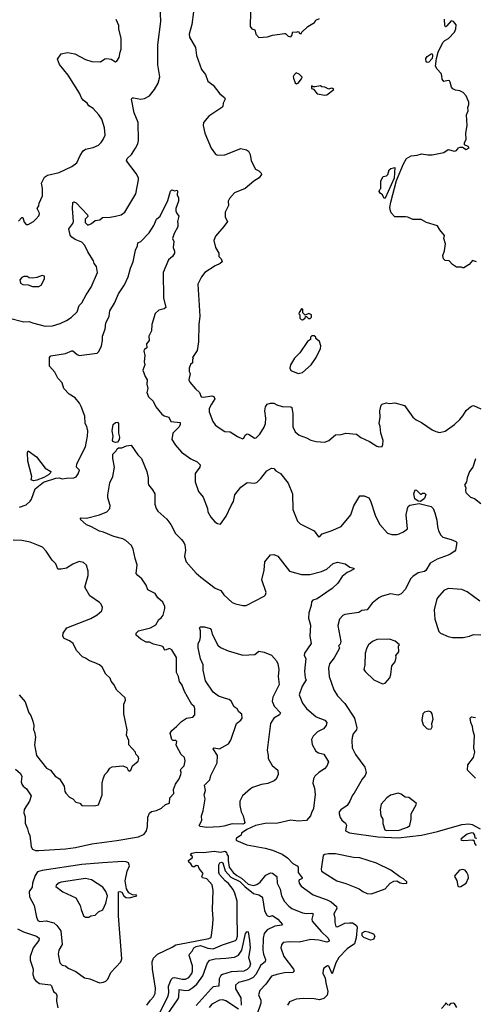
# Model space of a CAD drawing. Extents: x 1690054 to 1842981, y 782881 to 914114.
# Tile 594 of 656: x 1828415 to 1832702, y 840625 to 849881. Entities that reach past the tile are written whole.
import ezdxf

# ---------------------------------------------------------------- set-up
doc = ezdxf.new("R2010")
doc.units = 0

msp = doc.modelspace()

# ---------------------------------------------------------------- linework, layer by layer
at = {"layer": '0CON10XD'}
for points in [[(1828308, 847078), (1828455, 847040.8), (1828505, 847044), (1828535, 847030.8), (1828655, 847000), (1828725, 847002.9), (1828795, 847024.3), (1828855, 847052), (1828899.1, 847080.9), (1828956, 847135), (1828975.9, 847194.1), (1829000.5, 847219.5), (1829038.8, 847295), (1829088.8, 847365), (1829145.8, 847505), (1829139.1, 847559.1), (1829115, 847590), (1829110, 847615), (1829055, 847698.8), (1829028.5, 847758.5), (1828998.3, 847788.3), (1828936.2, 847815), (1828906.2, 847835), (1828888.8, 847855), (1828876.7, 847915), (1828913.8, 847965), (1828921.2, 847985), (1828911.4, 848105), (1828916.4, 848163.6), (1828925, 848167.5), (1828945, 848159.2), (1829053.3, 848045), (1829055, 848030), (1829030, 848005), (1829030, 847975), (1829055, 847950), (1829090, 847965), (1829125, 847992.5), (1829169.2, 848000.8), (1829195, 848022.5), (1829265, 848023.8), (1829315, 848033.3), (1829370, 848045), (1829405, 848070), (1829507, 848243), (1829534, 848375), (1829532, 848395), (1829510, 848435), (1829421.2, 848555), (1829426.2, 848575), (1829465.6, 848614.4), (1829505.6, 848674.4), (1829528, 848715), (1829534.2, 848745), (1829531.1, 848915), (1829492.5, 849005), (1829467.9, 849132.1), (1829474.5, 849145.5), (1829485, 849147.5), (1829554.3, 849134.3), (1829590.3, 849139.7), (1829635, 849166.2), (1829684.2, 849225), (1829716.9, 849285), (1829734.3, 849345), (1829713.3, 849455), (1829714.4, 849554.4), (1829716, 849645), (1829742.5, 849865), (1829738, 850005)], [(1830048.8, 849955), (1830035.6, 849835), (1830010.6, 849745), (1830012.9, 849715), (1830070.5, 849620.5), (1830079.4, 849545), (1830125, 849413.8), (1830162, 849365), (1830185, 849302.5), (1830236.7, 849265), (1830296.7, 849185), (1830340.7, 849150.7), (1830346.7, 849135), (1830330, 849095), (1830326.7, 849065), (1830316.7, 849055), (1830193.8, 848975), (1830144, 848915), (1830142, 848885), (1830158.1, 848815), (1830215, 848672.5), (1830255.8, 848615.8), (1830275, 848606.2), (1830345, 848610), (1830495, 848670), (1830548.3, 848658.3), (1830566.7, 848645), (1830583.8, 848615), (1830594.2, 848555), (1830632.5, 848475), (1830665, 848461.2), (1830687.3, 848437.3), (1830690, 848425), (1830666.8, 848393.2), (1830617.8, 848362.2), (1830535, 848292.9), (1830437.4, 848252.6), (1830390.2, 848199.8), (1830377.8, 848175), (1830378.9, 848135), (1830347.7, 848072.3), (1830348.6, 848025), (1830369.2, 847985), (1830335, 847936.2), (1830256.2, 847845), (1830242.5, 847805), (1830257.7, 847737.7), (1830287.5, 847685), (1830289.2, 847655), (1830312.1, 847632.1), (1830318.8, 847605), (1830301.4, 847588.6), (1830253, 847567), (1830156.8, 847503.2), (1830126, 847465), (1830092, 847395), (1830110.8, 847095), (1830100, 847015), (1830098.8, 846851.2), (1830085, 846770), (1830040, 846705), (1830050, 846695), (1830040, 846685), (1830040, 846655), (1830021.7, 846638.3), (1830010, 846605), (1830010, 846575), (1830017.5, 846555), (1830006.2, 846495), (1830014.3, 846474.3), (1830069.1, 846409.1), (1830106.2, 846375), (1830121.2, 846335), (1830145, 846331.2), (1830224.2, 846344.2), (1830240, 846340), (1830250.8, 846315), (1830221.1, 846265)], [(1830588, 849955), (1830582.5, 849817.5), (1830600, 849795), (1830627.5, 849785), (1830637.5, 849745), (1830665, 849713.3), (1830745, 849720), (1830795, 849736.7), (1830905, 849750), (1830915, 849750), (1830940, 849725), (1830965, 849720), (1830977, 849733), (1830985, 849767.5), (1831015, 849762.5), (1831035, 849770), (1831051.7, 849751.7), (1831065, 849750), (1831070, 849765), (1831125, 849817.5), (1831190, 849855), (1831200, 849875), (1831235, 849892.5)], [(1828405, 847986.7), (1828435, 848022.5), (1828445, 848020), (1828456.4, 847976.4), (1828477, 847957), (1828495, 847956.7), (1828546.1, 847983.9), (1828567.5, 848005), (1828595, 848037.5), (1828601.2, 848055), (1828599.5, 848069.5), (1828580, 848105), (1828595, 848130), (1828596.7, 848155), (1828630.6, 848225), (1828629.5, 848295), (1828621.4, 848345), (1828648.7, 848401.3), (1828675, 848420), (1828785, 848444.2), (1828905, 848500), (1828953.6, 848536.4), (1828983.3, 848605), (1829012.3, 848647.7), (1829035, 848663.3), (1829105, 848679.2), (1829155, 848702.5), (1829181.2, 848725), (1829201.2, 848755), (1829220, 848795), (1829213.3, 848865), (1829188, 848945), (1829160, 848985), (1829106.2, 849045), (1829065, 849071.2), (1829048.8, 849095), (1829011.2, 849125), (1828996, 849145), (1828978.7, 849188.7), (1828869.7, 849359.7), (1828789.1, 849459.1), (1828771.7, 849508.3), (1828805, 849561.2), (1828865, 849572.9), (1828935, 849561.4), (1829033.3, 849505), (1829095, 849488.6), (1829175, 849485.6), (1829215, 849511.5), (1829235, 849517.3), (1829275, 849508.9), (1829315, 849484.3), (1829329.7, 849490.3), (1829350, 849525), (1829358.8, 849575), (1829371.2, 849605), (1829370, 849705), (1829346.7, 849795), (1829346.2, 849825), (1829324.1, 849884.1)], [(1832386.2, 849353.8), (1832381.5, 849375), (1832342, 849415), (1832328.1, 849445), (1832337.5, 849515), (1832353.8, 849576.2), (1832395, 849667.5), (1832413.9, 849686.1), (1832450, 849705), (1832507.5, 849765), (1832520, 849795), (1832521.7, 849831.7), (1832495, 849862.5), (1832475, 849870), (1832435, 849822.5), (1832425, 849812.5), (1832420, 849815), (1832413.8, 849825), (1832413.3, 849885)], [(1832248.3, 849478.3), (1832240, 849485), (1832237.5, 849515), (1832247.5, 849535), (1832285, 849560), (1832295, 849560), (1832300, 849545), (1832295.5, 849514.5), (1832265, 849480), (1832248.3, 849478.3)], [(1831019.3, 849279.3), (1831035, 849283.3), (1831067.5, 849325), (1831071.7, 849341.7), (1831045, 849367.5), (1831015, 849380), (1830996.4, 849363.6), (1830988.8, 849345), (1830990.7, 849330.7), (1831006.1, 849286.1), (1831019.3, 849279.3)], [(1832713.6, 847603.6), (1832675, 847617.5), (1832645, 847580), (1832595, 847547.5), (1832585, 847547.5), (1832573, 847553), (1832525, 847553.3), (1832488.3, 847578.3), (1832455, 847612.5), (1832418.3, 847618.3), (1832403, 847633), (1832397.5, 847665), (1832413, 847707), (1832420, 847775), (1832406.7, 847825), (1832413, 847853), (1832367.5, 847905), (1832345, 847942.5), (1832243.6, 847973.6), (1832193, 848003), (1832113.9, 848003.9), (1832065.7, 848025.7), (1832045, 848028), (1831945, 848026.7), (1831910, 848065), (1831903.6, 848083.6), (1831896.2, 848115), (1831906.1, 848166.1), (1831961.3, 848368.7), (1832025.7, 848524.3), (1832055, 848576.7), (1832098.3, 848601.7), (1832155, 848606.2), (1832195, 848621.2), (1832255, 848610), (1832295, 848610), (1832405, 848631.2), (1832445, 848660), (1832506.4, 848643.6), (1832525, 848652.5), (1832543.9, 848676.1), (1832558.3, 848681.7), (1832581.7, 848681.7), (1832615, 848660), (1832642.5, 848675), (1832635, 848687.5), (1832600, 848705), (1832600, 848725), (1832616, 848755), (1832612, 848815), (1832626.1, 848886.1), (1832620, 848985), (1832633.8, 849025), (1832630.8, 849055), (1832642, 849085), (1832641.2, 849105), (1832614.2, 849164.2), (1832588.8, 849195), (1832555, 849211.9), (1832515, 849218), (1832489.7, 849229.7), (1832478, 849245), (1832465.6, 849295), (1832458, 849305), (1832445, 849310), (1832405, 849300), (1832391.2, 849321.2), (1832386.2, 849353.8)], [(1831285, 849170), (1831305, 849173.3), (1831370, 849225), (1831357.5, 849235), (1831345, 849236.7), (1831325, 849227.5), (1831285, 849246.7), (1831258.3, 849248.3), (1831245, 849260), (1831195, 849250), (1831175, 849250), (1831161.7, 849258.3), (1831160, 849235), (1831178.3, 849228.3), (1831215, 849182.5), (1831285, 849170)], [(1831845, 848200), (1831840, 848205), (1831830, 848235), (1831805, 848250), (1831796.7, 848265), (1831802.5, 848285), (1831812.5, 848295), (1831812.5, 848365), (1831833.6, 848406.4), (1831865, 848413.3), (1831877.5, 848425), (1831891.7, 848468.3), (1831908.3, 848481.7), (1831945, 848490), (1831938.5, 848391.5), (1831855, 848202.5), (1831845, 848200)], [(1828412.4, 845297.6), (1828475, 845321.4), (1828514, 845355), (1828526.4, 845373.6), (1828560.1, 845469.9), (1828637.8, 845532.2), (1828755, 845570.9), (1828785, 845572.9), (1828815, 845564), (1828855, 845572), (1828925, 845573.8), (1828945, 845583.3), (1828965, 845612.5), (1828976.2, 845645), (1828950, 845675), (1828953.8, 845705), (1829034.1, 845864.1), (1829054, 845965), (1829057.5, 846015), (1829048, 846055), (1829031.9, 846085), (1829026.7, 846155), (1828993.7, 846243.7), (1828976.3, 846276.3), (1828935.8, 846325), (1828880.6, 846360.6), (1828830, 846415), (1828815, 846466.2), (1828775, 846512), (1828746.9, 846566.9), (1828695.8, 846625), (1828693.9, 846706.1), (1828708.8, 846721.2), (1828845, 846742), (1828905, 846767.5), (1828915, 846767.5), (1828955, 846732), (1828975, 846722.5), (1829145, 846746), (1829159.7, 846760.3), (1829184.2, 846815.8), (1829195.6, 846865), (1829194.4, 846905), (1829217.9, 846972.1), (1829225, 847031.2), (1829245.6, 847064.4), (1829255.6, 847094.4), (1829262.5, 847145), (1829305.7, 847215), (1829345, 847303.8), (1829400.3, 847389.7), (1829434.3, 847465), (1829456, 847545), (1829481.2, 847605), (1829503.8, 847715), (1829522, 847755), (1829527.3, 847782.7), (1829556.2, 847795), (1829631.7, 847878.3), (1829676.2, 847945), (1829703.3, 848005), (1829736.2, 848035), (1829809.5, 848180.5), (1829835, 848267.5), (1829845, 848280), (1829875, 848271.2), (1829895, 848277.5), (1829899.3, 848269.3), (1829898, 848235), (1829908, 848205), (1829908.8, 848175), (1829883.9, 848106.1), (1829883.8, 848085), (1829890, 848065), (1829912.5, 848035), (1829900, 847985), (1829901.4, 847961.4), (1829902, 847935), (1829868.3, 847871.7), (1829852.5, 847825), (1829864, 847795), (1829857.7, 847737.7), (1829871.2, 847705), (1829870, 847685), (1829852, 847655), (1829815.4, 847624.6), (1829766.4, 847505), (1829767.8, 847265), (1829790, 847175), (1829775, 847162), (1829725, 847151.2), (1829690.3, 847119.7), (1829658.5, 847015), (1829654.2, 846955), (1829629.2, 846905), (1829632, 846865), (1829608.8, 846835), (1829612.5, 846795), (1829589.1, 846780.9), (1829582.4, 846767.6), (1829591.9, 846725), (1829586.9, 846665), (1829591.1, 846635), (1829574.2, 846585), (1829596.2, 846525), (1829615.7, 846495), (1829612.5, 846455), (1829621.1, 846415), (1829610, 846375), (1829627.1, 846335), (1829669.2, 846295), (1829695, 846240), (1829753, 846173), (1829775, 846158), (1829817.5, 846145), (1829836.7, 846105), (1829924.3, 846094.3), (1829924.5, 846075), (1829915.2, 846054.8), (1829855.6, 845995), (1829847.5, 845935), (1829880.9, 845880.9), (1829936.2, 845815), (1830025, 845752.9), (1830084.3, 845724.3), (1830113.8, 845695), (1830108.8, 845675), (1830066, 845615), (1830066.2, 845535), (1830096.7, 845445), (1830141.7, 845391.7), (1830180.8, 845285), (1830184.5, 845254.5), (1830212, 845205), (1830249.5, 845159.5), (1830275, 845143.3), (1830305, 845137.5), (1830357, 845213), (1830405, 845313.3), (1830427.3, 845352.7), (1830438, 845415), (1830494.5, 845485.5), (1830555, 845530), (1830625, 845523.8), (1830645, 845530), (1830685, 845568.8), (1830739.1, 845640.9), (1830785, 845665.5), (1830805, 845660.6), (1830825, 845640.5), (1830870, 845615), (1830940, 845525), (1830982, 845425), (1830986.2, 845275), (1831028.8, 845165), (1831055, 845141.2), (1831185.8, 845075.8), (1831225, 845020), (1831238.3, 845021.7), (1831261.4, 845048.6), (1831345, 845074.2), (1831440, 845115), (1831531.4, 845225), (1831558.1, 845311.9), (1831616.7, 845405), (1831655, 845406.1), (1831698.6, 845385), (1831717, 845357), (1831762.2, 845215), (1831802, 845135), (1831874.4, 845054.4), (1831915, 845040.8), (1831965, 845042), (1831985, 845048.8), (1832025, 845066.7), (1832062.5, 845095), (1832052, 845225), (1832063, 845287), (1832071.2, 845305), (1832084.5, 845315.5), (1832175, 845333.8), (1832286.7, 845305), (1832306.4, 845286.4), (1832321.4, 845245), (1832340.6, 845175), (1832345.7, 845115), (1832355.8, 845075.8), (1832376.2, 845035), (1832395.7, 845015.7), (1832475, 844994), (1832517.5, 844975), (1832526.7, 844965), (1832516.2, 844895), (1832510, 844885), (1832466.7, 844855), (1832445, 844847.5)], [(1828595, 847372.5), (1828617.5, 847385), (1828647.5, 847445), (1828648.3, 847468.3), (1828627, 847477), (1828575, 847457.5), (1828535, 847450), (1828505, 847452.5), (1828485, 847466.7), (1828455, 847466.7), (1828433.6, 847456.4), (1828417.5, 847435), (1828422.5, 847405), (1828445, 847392.5), (1828495, 847387.5), (1828533.9, 847373.9), (1828595, 847372.5)], [(1831075, 847060), (1831100, 847075), (1831105, 847090), (1831115, 847090), (1831133, 847073), (1831148.3, 847071.7), (1831160, 847085), (1831160, 847105), (1831135, 847120), (1831101.7, 847101.7), (1831080, 847125), (1831078.3, 847158.3), (1831065, 847162.5), (1831043, 847127), (1831042.5, 847115), (1831050, 847105), (1831050, 847075), (1831061.7, 847061.7), (1831075, 847060)], [(1831035, 846556), (1831075, 846564), (1831156.7, 846635), (1831203.6, 846706.4), (1831245, 846790), (1831248.8, 846815), (1831236.7, 846856.7), (1831200, 846885), (1831200, 846895), (1831185, 846910), (1831165, 846910), (1831150, 846895), (1831150, 846875), (1831123.6, 846856.4), (1831051.7, 846748.3), (1831000.9, 846699.1), (1830964.2, 846635.8), (1830956.2, 846605), (1830965, 846583.3), (1831035, 846556)], [(1830221.1, 846265), (1830198.5, 846225), (1830196.9, 846195), (1830233.3, 846105), (1830255, 846072.5), (1830272.5, 846055), (1830345, 846010), (1830395, 846006.2), (1830465, 845961.2), (1830511.7, 845941.7), (1830523.9, 845946.1), (1830536.7, 845975), (1830555, 845986.7), (1830575, 845980.8), (1830625, 845945.8), (1830640.3, 845949.7), (1830675, 845983.8), (1830715, 846050), (1830727.1, 846085), (1830730, 846135), (1830722, 846205), (1830727.7, 846242.3), (1830744.2, 846265.8), (1830775, 846275.8), (1830805, 846275.7), (1830835, 846260), (1830885, 846245.7), (1830965, 846242), (1830976.7, 846235), (1830984.3, 846174.3), (1830985, 846052.5), (1831007, 846007), (1831045, 845974), (1831115, 845950), (1831155, 845928.8), (1831205, 845916.2), (1831285, 845908.8), (1831325, 845923.3), (1831385, 845978), (1831439.7, 845980.3), (1831485, 845994.2), (1831585, 845982.9), (1831625, 845954.2), (1831706.7, 845915), (1831775, 845871.2), (1831795, 845866.7), (1831825, 845870), (1831833, 845887), (1831833.6, 845926.4), (1831814.3, 845995), (1831808.1, 846055), (1831795.6, 846085.6), (1831805.6, 846145), (1831804.2, 846205), (1831815, 846256.7), (1831824.5, 846265.5), (1831865, 846277.8), (1831895, 846271.6), (1831945, 846278.9), (1832034.5, 846254.5), (1832115, 846143.8), (1832145, 846118), (1832195.5, 846095.5), (1832295.8, 846025.8), (1832329.5, 846009.5), (1832365, 846001.2), (1832417, 846013), (1832505, 846076), (1832555, 846121.2), (1832584.3, 846155.7), (1832614.4, 846205.6), (1832641.2, 846228.8), (1832665, 846247.5), (1832685, 846252.5), (1832755, 846223.8)], [(1829315, 845907.3), (1829291.2, 845915), (1829288, 845925), (1829295.7, 845965), (1829284, 846015), (1829293.8, 846076.2), (1829316.7, 846093.3), (1829335, 846096.2), (1829343.6, 846083.6), (1829344.4, 845995), (1829352.5, 845955), (1829350.5, 845935), (1829335, 845910), (1829315, 845907.3)], [(1828375.6, 842835.6), (1828422.9, 842795), (1828434, 842765), (1828430, 842715), (1828435.7, 842695), (1828448.6, 842675), (1828478.7, 842648.7), (1828523.1, 842585), (1828508, 842535), (1828456.9, 842455), (1828453.5, 842425), (1828466.2, 842386.2), (1828466.4, 842326.4), (1828488.1, 842275), (1828496.8, 842236.8), (1828511.4, 842215), (1828522.5, 842105), (1828535, 842081.9), (1828565, 842072), (1828595, 842070.3), (1828845, 842087.5), (1828940.5, 842099.5), (1829095, 842133.2), (1829328, 842165), (1829531.7, 842198.3), (1829585.2, 842224.8), (1829608.1, 842255), (1829616.5, 842295), (1829621.1, 842385), (1829635, 842420), (1829655, 842436.9), (1829702.2, 842447.8), (1829750.6, 842469.4), (1829788, 842502), (1829825.7, 842515), (1829828, 842565), (1829863.8, 842605), (1829862, 842645), (1829880, 842695), (1829914.2, 842745.8), (1829930.8, 842785), (1829934, 842805), (1829927.5, 842825), (1829932.7, 842837.3), (1829962, 842865), (1829972.5, 842915), (1829966, 842945), (1829935, 842974), (1829889.2, 843055), (1829886, 843065), (1829894, 843095), (1829885, 843104), (1829855.9, 843105.9), (1829846.2, 843115), (1829832, 843175), (1829845, 843198.8), (1829890, 843235), (1829935.9, 843284.1), (1829985, 843313.3), (1830045, 843322.5), (1830063, 843347), (1830063.3, 843405), (1830056.7, 843425), (1830035, 843442.5), (1830021.2, 843465), (1829965.6, 843565), (1829944.5, 843624.5), (1829919.5, 843659.5), (1829910, 843705), (1829891.4, 843745), (1829891.2, 843885), (1829847.9, 843957.9), (1829825, 843970.8), (1829785, 843954), (1829776.4, 843956.4), (1829764.2, 843984.2), (1829752.7, 843992.7), (1829675, 844010), (1829635, 844029.2), (1829605, 844028.8), (1829555, 844058), (1829510, 844095), (1829510, 844115), (1829532.5, 844135), (1829646.7, 844165), (1829695, 844191.2), (1829725, 844242.5), (1829745, 844256.7), (1829765, 844282.5), (1829781.2, 844345), (1829780, 844365), (1829762.5, 844405), (1829715.8, 844445.8), (1829689.2, 844485), (1829621.3, 844521.3), (1829606.4, 844566.4), (1829564, 844625), (1829526, 844655), (1829512, 844675), (1829520, 844755), (1829500.8, 844815), (1829483.9, 844903.9), (1829467, 844937), (1829413.3, 844985), (1829385, 845001.2), (1829301.7, 845021.7), (1829205, 845064.2), (1829165, 845072), (1829085, 845116), (1829045, 845131.2), (1828984, 845185), (1828992.9, 845197.1), (1829045, 845196.2), (1829165, 845225.7), (1829234.3, 845255.7), (1829262.5, 845285), (1829267.1, 845315), (1829245.7, 845385), (1829242.9, 845415), (1829264.3, 845525.7), (1829292.7, 845587.3), (1829305.8, 845675), (1829290, 845755), (1829290.6, 845795), (1829323.6, 845826.4), (1829333.3, 845845), (1829345, 845855.3), (1829375, 845856.4), (1829420, 845875), (1829465, 845880), (1829525, 845790), (1829562.5, 845755), (1829612.3, 845632.3), (1829624, 845575), (1829622.5, 845525), (1829628.3, 845508.3), (1829665, 845462.5), (1829686, 845425), (1829687.8, 845325), (1829698.6, 845285), (1829715, 845260.8), (1829800, 845185), (1829838.1, 845135), (1829880.9, 845050.9), (1829937.5, 844995), (1829958.9, 844965), (1829968.9, 844945), (1829973.6, 844895), (1829967.1, 844835), (1829982, 844785), (1830075, 844678.6), (1830119.8, 844639.8), (1830255, 844537.8), (1830307.1, 844515), (1830335, 844474.3), (1830415, 844402), (1830445, 844388.8), (1830515, 844373.3), (1830545, 844373.8), (1830715, 844461.2), (1830728.8, 844475), (1830734, 844495), (1830692, 844615), (1830716, 844705), (1830721.2, 844785), (1830775, 844850), (1830805, 844852.5), (1830845, 844836.7), (1830955, 844697.5), (1831065, 844664.4), (1831145, 844666.2), (1831255, 844692.9), (1831305.8, 844715), (1831365, 844767.5), (1831405, 844782), (1831476.6, 844766.6), (1831522.6, 844732.6), (1831560, 844725), (1831560, 844715), (1831517.3, 844692.7), (1831495, 844684.2), (1831449.2, 844645), (1831408, 844585), (1831354.2, 844535), (1831215, 844436.9), (1831172.5, 844425), (1831161.7, 844408.3), (1831156.6, 844373.4), (1831134.3, 844305), (1831132.9, 844255), (1831151.2, 844188.8), (1831145.7, 844085), (1831157.1, 844015), (1831093.8, 843925), (1831092.7, 843905), (1831106.9, 843875), (1831095.6, 843755), (1831100, 843695), (1831109.2, 843675), (1831071.4, 843615), (1831044, 843535), (1831074.6, 843454.6), (1831114.6, 843404.6), (1831205, 843325.7), (1831286.7, 843295), (1831305.7, 843275), (1831300, 843245), (1831274, 843215), (1831218, 843185), (1831195.8, 843165), (1831176, 843145), (1831161.2, 843115), (1831165.9, 843065.9), (1831200, 843005), (1831225, 842987.5), (1831276.2, 842975), (1831319.2, 842905), (1831305, 842863.3), (1831281.7, 842838.3), (1831228, 842805), (1831191.2, 842768.8), (1831178.8, 842745), (1831173.8, 842705), (1831188.6, 842655), (1831194.1, 842595.9), (1831180, 842465), (1831159.2, 842425), (1831151.2, 842395), (1831115, 842354), (1831035, 842347.1), (1830965, 842356), (1830845, 842327.6), (1830725, 842323.3), (1830632.9, 842305), (1830552.9, 842267.1), (1830502.5, 842235), (1830497.5, 842215), (1830456.2, 842185), (1830450, 842175), (1830456.1, 842166.1), (1830553, 842123), (1830725, 842092.1), (1830793.9, 842073.9), (1830886, 842035), (1830935, 842003.1), (1830985, 841949.5), (1831025, 841927.3), (1831033.6, 841915), (1831035.5, 841865), (1831072.5, 841815), (1831070, 841805), (1831045, 841793.3), (1831040, 841785), (1831042.9, 841765), (1831064.6, 841734.6), (1831175, 841652.5), (1831308.3, 841608.3), (1831346.6, 841586.6), (1831394.6, 841545), (1831397.3, 841525), (1831371.4, 841475), (1831380, 841435), (1831379.2, 841395), (1831390, 841355), (1831405, 841352), (1831475, 841388.6), (1831518, 841392), (1831545, 841390.5), (1831562.6, 841382.6), (1831583.3, 841365), (1831589.2, 841349.2), (1831580.7, 841249.3), (1831566.1, 841193.9), (1831495, 841146.4), (1831416.6, 841065), (1831390.9, 841015), (1831355, 840910), (1831325, 840983.3), (1831310, 840985), (1831277, 840963), (1831270, 840945), (1831267, 840917), (1831289.7, 840869.7), (1831294.3, 840825), (1831314, 840745), (1831308.1, 840711.9), (1831275, 840680), (1831234.5, 840665.5), (1831185, 840675.8), (1831085, 840678.9), (1831015, 840672.5), (1830955, 840648), (1830935, 840616.7)], [(1828545, 845546.7), (1828524, 845555), (1828527.7, 845587.7), (1828490.5, 845730.5), (1828487, 845813), (1828495, 845827.5), (1828571.7, 845771.7), (1828655.8, 845665), (1828708.6, 845635), (1828705, 845622), (1828686.6, 845603.4), (1828642.1, 845577.9), (1828575, 845552.9), (1828545, 845546.7)], [(1832705, 845753.3), (1832680, 845675), (1832647.3, 845632.7), (1832624.4, 845575), (1832619.2, 845535), (1832600.8, 845505), (1832612.9, 845482.9), (1832608, 845455), (1832612.5, 845435), (1832655, 845393.3), (1832695, 845380), (1832754.1, 845334.1)], [(1832185, 845352.5), (1832163, 845353), (1832132.5, 845375), (1832122.5, 845425), (1832135, 845460), (1832148.3, 845458.3), (1832185, 845420), (1832195, 845420), (1832205, 845430), (1832225, 845430), (1832237, 845417), (1832225, 845380), (1832185, 845352.5)], [(1828408.8, 843535), (1828465, 843467.5), (1828500, 843365), (1828519.7, 843339.7), (1828540, 843285), (1828548, 843245), (1828544.4, 843205), (1828555.8, 843185), (1828564, 843135), (1828555.8, 843065), (1828574.3, 842964.3), (1828666.2, 842845), (1828703.8, 842825), (1828750, 842770), (1828788, 842745), (1828833.3, 842675), (1828841.2, 842625), (1828850.3, 842610.3), (1828885, 842573.3), (1828915, 842556.7), (1828942.5, 842525), (1828980, 842515), (1829000, 842495), (1829115, 842490.8), (1829155, 842500), (1829190.6, 842595), (1829190.5, 842705), (1829201.1, 842745), (1829214.6, 842785.4), (1829240.6, 842809.4), (1829262, 842845), (1829285, 842855.6), (1829385.9, 842865.9), (1829422, 842852), (1829436.2, 842825), (1829450, 842815), (1829460, 842825), (1829475, 842867.5), (1829530.7, 842909.3), (1829536, 842935), (1829530, 842955), (1829507.5, 842975), (1829503.3, 842995), (1829443.3, 843065), (1829441.2, 843105), (1829420, 843155), (1829426, 843205), (1829393.9, 843356.1), (1829396.2, 843445), (1829410, 843485), (1829406.7, 843505), (1829329.3, 843579.3), (1829300.7, 843630.7), (1829275, 843662.5), (1829265, 843690), (1829225, 843727.5), (1829191.2, 843795), (1829165.7, 843815.7), (1829115, 843836.7), (1829073, 843853), (1829035, 843880), (1829005, 843892), (1828950.3, 843950.3), (1828918, 844015), (1828885, 844042), (1828832.5, 844065), (1828820, 844085), (1828823.8, 844115), (1828857.5, 844165), (1829085, 844252.5), (1829145, 844286.7), (1829186.7, 844325), (1829193.3, 844355), (1829182.5, 844385), (1829165, 844403.3), (1829073.3, 844465), (1829028, 844545), (1829060, 844655), (1829060, 844695), (1829043.6, 844753.6), (1829015, 844778.8), (1828975, 844786.2), (1828915, 844762), (1828855, 844726), (1828805, 844715.8), (1828775, 844716.7), (1828754, 844765), (1828720.7, 844800.7), (1828663.8, 844885), (1828630.6, 844920.6), (1828592, 844938), (1828515, 844970.6), (1828435.6, 844985.6), (1828352.7, 844987.3)], [(1832445, 844847.5), (1832342.2, 844807.8), (1832278, 844772), (1832235, 844701.2), (1832225, 844693.8), (1832165, 844679.4), (1832112.5, 844645), (1832091.4, 844625), (1832045, 844527.5), (1832005, 844482.5), (1831975, 844471.2), (1831905, 844482), (1831825, 844460.8), (1831793.3, 844445), (1831731.2, 844395), (1831685, 844334.2), (1831635, 844325.8), (1831605, 844308.6), (1831475, 844290), (1831455, 844278.8), (1831424.3, 844245.7), (1831408, 844185), (1831435.7, 844035), (1831430, 844010), (1831413.8, 843995), (1831424, 843975), (1831421.4, 843965), (1831375, 843883.3), (1831330, 843825), (1831321.4, 843785), (1831325.8, 843705), (1831370.7, 843580.7), (1831406, 843525), (1831475, 843454), (1831564.4, 843314.4), (1831587.5, 843225), (1831584.2, 843205), (1831553.8, 843166.2), (1831543.9, 843133.9), (1831538.8, 843105), (1831544.5, 843034.5), (1831573, 842973), (1831662.9, 842855), (1831676, 842805), (1831665.7, 842775), (1831638.3, 842741.7), (1831560.9, 842609.1), (1831545, 842591.2), (1831522.5, 842535), (1831495.8, 842495), (1831435, 842453.8), (1831422, 842435), (1831420, 842415), (1831430.3, 842380.3), (1831446.7, 842355), (1831478.9, 842328.9), (1831488.5, 842308.5), (1831480.8, 842255), (1831516.7, 842236.7), (1831785, 842198.4), (1831975, 842188.4), (1832196.8, 842213.2), (1832345, 842248.1), (1832575, 842314.7), (1832641.1, 842321.1), (1832672.5, 842315), (1832747.5, 842275)], [(1832745, 844413.8), (1832625, 844502), (1832575.7, 844525.7), (1832445, 844534), (1832405, 844513.8), (1832346.2, 844445), (1832335.8, 844424.2), (1832315.9, 844334.1), (1832322, 844245), (1832358.3, 844128.3), (1832375, 844114), (1832445, 844083.8), (1832486.4, 844073.6), (1832586.1, 844073.9), (1832646.1, 844083.9), (1832685, 844100), (1832755, 844097.5)], [(1830176.6, 842286.6), (1830112.5, 842295), (1830103.3, 842305), (1830128.6, 842351.4), (1830124.2, 842395), (1830142, 842445), (1830161.4, 842555), (1830150, 842595), (1830164.5, 842635.5), (1830154.5, 842685), (1830203.3, 842735), (1830213.8, 842775), (1830272.1, 842895), (1830276.2, 842965), (1830234.4, 843025), (1830237.1, 843032.9), (1830245.9, 843035.9), (1830294.4, 843025.6), (1830378, 843072), (1830402.6, 843107.4), (1830456, 843264), (1830496.9, 843295), (1830507.5, 843315), (1830505, 843352.5), (1830475.6, 843375.6), (1830462.1, 843402.1), (1830431.5, 843421.5), (1830405, 843472.9), (1830385, 843490.6), (1830350.5, 843500.5), (1830285, 843522.2), (1830235, 843560.5), (1830164.5, 843665), (1830140.8, 843765), (1830142, 843815), (1830115, 843873.3), (1830093.3, 843975), (1830095.7, 844015), (1830110.5, 844045), (1830116.9, 844076.9), (1830115.7, 844135), (1830106.2, 844165), (1830115, 844173.8), (1830154.2, 844174.2), (1830206.4, 844156.4), (1830216.2, 844145), (1830226.2, 844105), (1830280.7, 844000.7), (1830305, 843978.8), (1830375, 843948.8), (1830515, 843906.2), (1830626.1, 843913.9), (1830665, 843945.7), (1830714.5, 843935.5), (1830785, 843906.4), (1830831.2, 843855), (1830843.9, 843823.9), (1830852.7, 843772.7), (1830847.7, 843707.7), (1830857.6, 843632.4), (1830798, 843512), (1830790, 843475), (1830807.8, 843427.8), (1830870, 843365), (1830858, 843345), (1830805, 843313.1), (1830775.5, 843265), (1830744.4, 843015), (1830753.8, 842965), (1830752.9, 842935), (1830789.7, 842869.7), (1830843.8, 842825), (1830845.7, 842785), (1830828.3, 842741.7), (1830810, 842725), (1830749.8, 842700.2), (1830689.6, 842690.4), (1830606.4, 842663.6), (1830585, 842651.4), (1830511.5, 842585), (1830487.7, 842535), (1830486.5, 842495), (1830499.4, 842435), (1830517.2, 842397.2), (1830526.3, 842356.3), (1830534.3, 842335), (1830530.6, 842325), (1830513.3, 842316.7), (1830415, 842321.1), (1830335, 842298.8), (1830295, 842294.4), (1830176.6, 842286.6)], [(1831828.3, 843638.3), (1831855, 843642.5), (1831896.4, 843693.6), (1831906.1, 843723.9), (1831916.7, 843805), (1831947.5, 843845), (1831957.5, 843885), (1831952.5, 843905), (1831981.7, 843938.3), (1831980, 843995), (1831990, 844005), (1831947, 844037), (1831895, 844057.5), (1831775, 844054), (1831734.2, 844035.8), (1831697.3, 844002.7), (1831682, 843975), (1831666.2, 843925), (1831661.4, 843815), (1831652.9, 843772.9), (1831664.1, 843754.1), (1831746.4, 843676.4), (1831828.3, 843638.3)], [(1832265, 843210), (1832285, 843213.3), (1832296.1, 843233.9), (1832292.5, 843265), (1832306, 843305), (1832295.9, 843355.9), (1832285, 843372.5), (1832265, 843380), (1832225, 843370), (1832206.7, 843355), (1832197.5, 843295), (1832211.7, 843251.7), (1832245, 843217.5), (1832265, 843210)], [(1832705, 842751.9), (1832629.2, 842825), (1832632.9, 842875), (1832683.8, 842945), (1832695.8, 842995), (1832688.1, 843035), (1832693, 843153), (1832682.7, 843192.7), (1832675.3, 843235.3), (1832658.9, 843275), (1832653.8, 843315), (1832665, 843326.7), (1832705, 843320.6)], [(1831865, 842258), (1831985, 842263.1), (1832065, 842290.6), (1832087.1, 842305), (1832098, 842365), (1832098.8, 842415), (1832148.8, 842505), (1832145, 842516.2), (1832075, 842568), (1832042.4, 842572.4), (1832005, 842601.4), (1831975, 842608.6), (1831905, 842592), (1831870, 842565), (1831817.1, 842505), (1831808.1, 842455), (1831813.1, 842395), (1831832, 842365), (1831832.9, 842325), (1831850, 842265), (1831865, 842258)], [(1832715, 842183.3), (1832700, 842185), (1832696.2, 842215), (1832685, 842233.8), (1832665, 842237.8), (1832625, 842223.3), (1832568.3, 842181.7), (1832566.7, 842175), (1832575, 842166.7), (1832593.4, 842163.4), (1832679.5, 842169.5), (1832690, 842160), (1832693.1, 842135), (1832709.1, 842119.1)], [(1829612.5, 840615), (1829644.4, 840665), (1829675.2, 840694.8), (1829690.4, 840725), (1829692.9, 840775), (1829663, 840955), (1829661.9, 841025), (1829675, 841059.5), (1829712.9, 841095), (1829849.2, 841160.8), (1829883.1, 841185), (1829985, 841204), (1830195, 841242.8), (1830215, 841253.5), (1830229.4, 841345), (1830234.1, 841424.1), (1830228.5, 841515), (1830234, 841695), (1830227.3, 841747.3), (1830175, 841803.3), (1830134, 841815), (1830129.3, 841830.7), (1830140, 841855), (1830102.5, 841902.5), (1830095, 841925.8), (1830075, 841928), (1830053.6, 841913.6), (1830040.7, 841920.7), (1830026.4, 841946.4), (1830005, 841960), (1830003.6, 841976.4), (1830040, 842005), (1830040, 842015), (1830030, 842020), (1830023.3, 842035), (1830036, 842045), (1830077.5, 842055), (1830145, 842053.3), (1830245, 842064.7), (1830305, 842055.4), (1830346.2, 842065), (1830360.8, 842055), (1830363.8, 842035), (1830377.9, 842017.9), (1830376.3, 841975), (1830385, 841915.4), (1830422.3, 841865), (1830456.5, 841836.5), (1830501.2, 841811.2), (1830565, 841753.8), (1830615, 841741.5), (1830645, 841751.3), (1830677, 841773), (1830730.5, 841839.5), (1830775, 841860.8), (1830795, 841857.9), (1830833.9, 841825), (1830837.7, 841765), (1830866.9, 841706.9), (1830879.5, 841645), (1830905, 841592), (1830947.8, 841547.8), (1830976.2, 841525), (1831074.7, 841484.7), (1831115, 841477.3), (1831165, 841481.9), (1831175, 841476.2), (1831163.4, 841425), (1831166.8, 841405), (1831249.9, 841309.9), (1831317.5, 841245), (1831325.4, 841225), (1831322.9, 841215), (1831305, 841209.6), (1831228, 841228), (1831155, 841234.6), (1831045, 841208.2), (1830955, 841213.1), (1830893.4, 841206.6), (1830879.2, 841185), (1830870.8, 841155), (1830899.2, 841075), (1830991.4, 840955), (1830998, 840935), (1830985, 840924.4), (1830905, 840919.5), (1830835, 840905.5), (1830785, 840887.8), (1830732.2, 840815), (1830675, 840752.9), (1830663.1, 840715), (1830682.7, 840665), (1830684.5, 840635.5), (1830646.4, 840525)], [(1831725, 841663.8), (1831855, 841710.8), (1831901.4, 841765), (1831935, 841781.4), (1831964.1, 841784.1), (1831995, 841766), (1832025, 841761.2), (1832057.5, 841765), (1832056.2, 841775), (1832027.1, 841805), (1831992, 841822), (1831906.2, 841886.2), (1831771.8, 841951.8), (1831615, 842001.1), (1831556.7, 842005), (1831385, 842038), (1831320, 842040), (1831285.5, 842034.5), (1831268.8, 842025), (1831250.6, 841895), (1831256, 841875), (1831400, 841785), (1831485, 841761.4), (1831545, 841735.8), (1831609.1, 841709.1), (1831642.5, 841685), (1831685, 841666.2), (1831725, 841663.8)], [(1829165, 840828), (1829205, 840834), (1829225, 840841.2), (1829245, 840860), (1829274, 840925), (1829365, 841023.8), (1829375, 841052.5), (1829345.7, 841455), (1829345, 841682.5), (1829356.1, 841686.1), (1829377.3, 841677.3), (1829396.2, 841645), (1829415, 841628), (1829445, 841626.2), (1829517.5, 841645), (1829515, 841650), (1829475, 841652.5), (1829441.9, 841671.9), (1829420, 841710), (1829406.7, 841785), (1829427.5, 841875), (1829449.2, 841925), (1829438.8, 841955), (1829417.5, 841965), (1829385, 841967.5), (1829193.1, 841953.1), (1829000.5, 841939.5), (1828625, 841883.3), (1828581, 841869), (1828559.2, 841835), (1828535.5, 841765), (1828532.5, 841725), (1828505.4, 841684.6), (1828507.5, 841635), (1828550.6, 841555), (1828571.9, 841445), (1828585, 841414), (1828605, 841404.4), (1828665, 841410), (1828735, 841390), (1828765.4, 841365.4), (1828801.4, 841315), (1828814.3, 841185.7), (1828784.3, 841135), (1828776, 841095), (1828791.2, 841015), (1828815, 840993.3), (1828845, 840986.7), (1828870, 840965), (1828943.6, 840933.6), (1829025, 840873.3), (1829075, 840863.3), (1829165, 840828)], [(1829698.9, 840481.1), (1829775.8, 840625), (1829810.9, 840705), (1829818.2, 840735), (1829814, 840795), (1829840.7, 840859.3), (1829855, 840873.1), (1829875, 840876.9), (1829945, 840860), (1829975, 840861.1), (1830005, 840876.4), (1830035, 840912.9), (1830041.1, 840935), (1830040.4, 840985), (1830008.2, 841085), (1830012.6, 841097.4), (1830037.1, 841122.9), (1830051.9, 841155), (1830075, 841169.1), (1830115, 841177.2), (1830185, 841153.2), (1830235, 841146.6), (1830324.3, 841185), (1830445, 841224.7), (1830455.3, 841235), (1830463.6, 841266.4), (1830461.7, 841475), (1830461.9, 841595), (1830439.4, 841669.4), (1830423.3, 841703.3), (1830380.1, 841760.1), (1830348.9, 841785), (1830293.8, 841845), (1830287.8, 841865), (1830289.1, 841935), (1830296.7, 841955), (1830315, 841961.6), (1830325, 841955.8), (1830349.1, 841879.1), (1830401.1, 841821.1), (1830485, 841778.3), (1830531.7, 841731.7), (1830614.5, 841665), (1830665, 841655.3), (1830689, 841639), (1830698.4, 841625), (1830719.1, 841505), (1830735.8, 841465), (1830746.2, 841455), (1830765, 841450.8), (1830795, 841460.5), (1830845.2, 841425.2), (1830888, 841375), (1830880.8, 841369.2), (1830815, 841359.6), (1830744.5, 841325.5), (1830715, 841290), (1830706.8, 841246.8), (1830702.2, 841135), (1830709.7, 841095), (1830728.9, 841045), (1830725.7, 841025), (1830685, 840992.7), (1830637.3, 840905), (1830612.2, 840877.8), (1830566.5, 840853.5), (1830475, 840828.8), (1830445, 840803.3), (1830445, 840768.8), (1830497.1, 840685), (1830497.6, 840615)], [(1832549.5, 841729.5), (1832565, 841732.9), (1832615, 841763.8), (1832637.2, 841815), (1832635, 841840), (1832621.6, 841865), (1832605, 841884.7), (1832585, 841891.1), (1832551.5, 841885), (1832508.8, 841835), (1832506.7, 841825), (1832527, 841787), (1832538.8, 841735), (1832549.5, 841729.5)], [(1829035, 841442.5), (1829065, 841443.8), (1829085, 841457.5), (1829126.1, 841463.9), (1829157, 841493), (1829195.9, 841514.1), (1829213.6, 841546.4), (1829226.2, 841575), (1829241.2, 841645), (1829225.7, 841685), (1829197.1, 841725), (1829089.2, 841795), (1829035, 841808.2), (1828805, 841772.9), (1828785, 841765.7), (1828758.8, 841745), (1828755, 841732.5), (1828821.2, 841681.2), (1828943.3, 841625), (1828983.8, 841555), (1828992, 841515), (1829016.2, 841455), (1829035, 841442.5)], [(1828393.3, 841333.3), (1828450, 841305), (1828572, 841265), (1828599.4, 841245), (1828595.6, 841225), (1828541.1, 841155), (1828513.4, 841075), (1828515, 841040), (1828540.9, 840955), (1828539.7, 840905), (1828552.2, 840865), (1828565.8, 840845), (1828601.7, 840821.7), (1828705, 840806.5), (1828715, 840798.1), (1828734.2, 840744.2), (1828756.9, 840725), (1828765, 840706.7), (1828760.5, 840655), (1828772.9, 840592.9)], [(1829794.9, 840515.1), (1829905, 840676.7), (1829911.6, 840695), (1829915, 840764.2), (1829975, 840755.7), (1830005, 840758.8), (1830045, 840781.7), (1830082.5, 840815), (1830138.2, 840891.9), (1830182.2, 841015), (1830205, 841039.4), (1830255, 841052.8), (1830355, 841057.5), (1830435, 841068.8), (1830475, 841087.9), (1830506.4, 841135), (1830540.3, 841289.7), (1830555, 841308), (1830565.6, 841305.6), (1830577.8, 841225), (1830584.3, 841155), (1830568.9, 841065), (1830586.8, 841005), (1830577.5, 840975), (1830555, 840951.1), (1830525, 840935.3), (1830405, 840929.2), (1830324.1, 840905.9), (1830306.7, 840895), (1830290.4, 840865), (1830290, 840795), (1830235, 840787.5), (1830215, 840770), (1830075, 840613.4)], [(1831715, 841226.6), (1831651.5, 841251.5), (1831637.4, 841267.4), (1831638.2, 841295), (1831665, 841312.7), (1831695, 841307.1), (1831745, 841286.3), (1831757.8, 841265), (1831745, 841233.6), (1831715, 841226.6)], [(1830475, 840579.6), (1830355, 840656.7), (1830325, 840668.2), (1830295, 840663.6), (1830222.5, 840625), (1830196.7, 840595)], [(1832384.2, 840585), (1832421.2, 840625), (1832425, 840640), (1832445, 840616.7)], [(1832455, 840613.3), (1832475, 840634), (1832495, 840638), (1832503, 840633), (1832523.5, 840595)]]:
    msp.add_lwpolyline(points, dxfattribs=at)

doc.saveas('drawing.dxf')
